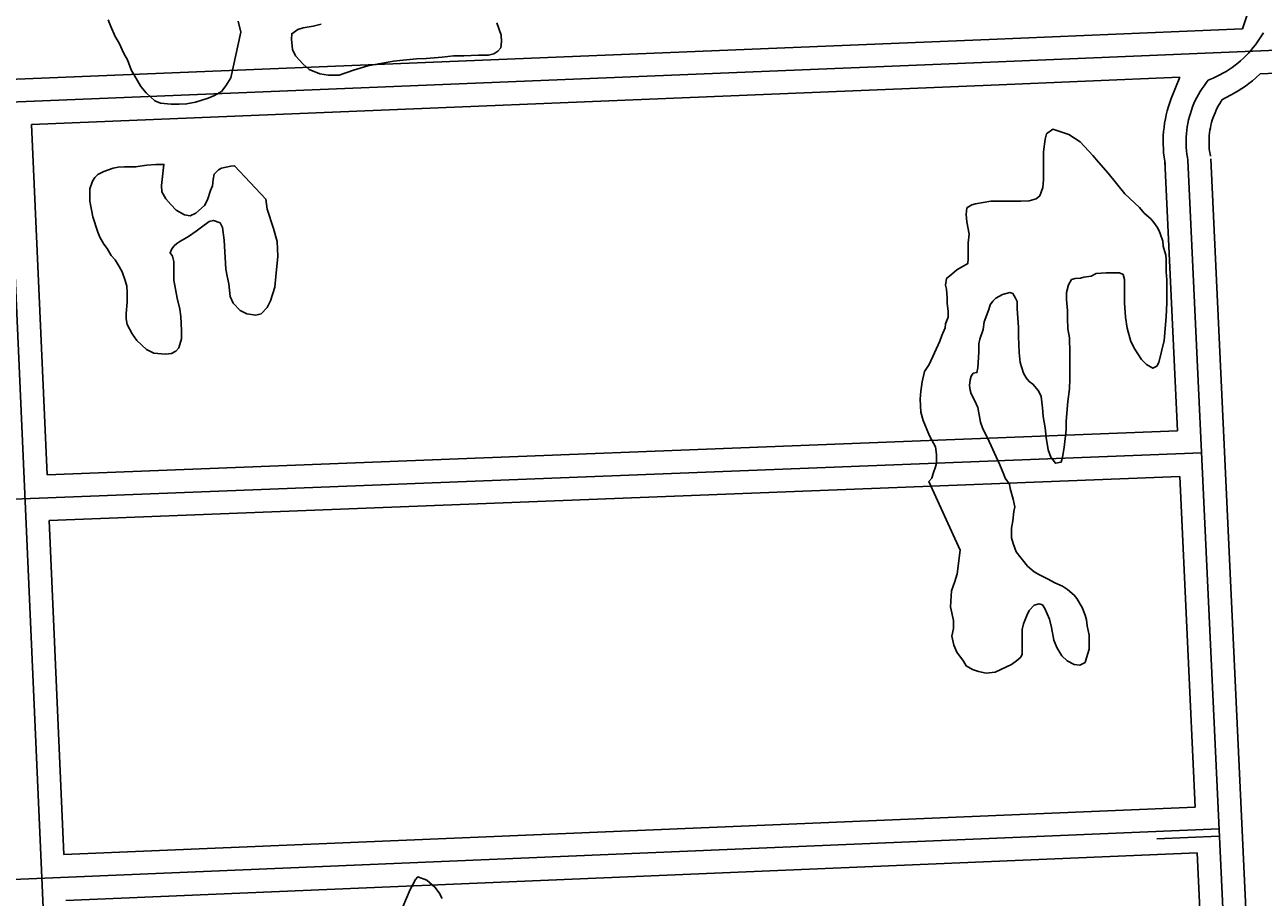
# Model space of a CAD drawing. Extents: x 3313442 to 3351311, y 721974 to 747360.
# Drawn here: x 3331934 to 3332744, y 732820 to 733390 of the extents above; entities that cross this region are included whole.
import ezdxf

# ---------------------------------------------------------------- set-up
doc = ezdxf.new("R2010")
doc.units = 0
doc.layers.add('V-ROAD-CNTR', color=7, linetype='Continuous')
doc.layers.add('V-SITE-VEGE', color=7, linetype='Continuous')

msp = doc.modelspace()

# ---------------------------------------------------------------- linework, layer by layer
at = {"layer": 'V-ROAD-CNTR'}
msp.add_line((3332714.7, 732860.01), (3332674.25, 732858.28), dxfattribs=at)
for points in [[(3332737.68, 733425.23), (3332737.85, 733423.12), (3332737.93, 733421.25), (3332737.95, 733419.4), (3332737.9, 733417.53), (3332737.79, 733415.67), (3332737.62, 733413.82), (3332737.39, 733411.97), (3332737.09, 733410.13), (3332736.74, 733408.3), (3332736.32, 733406.49), (3332735.84, 733404.68), (3332735.3, 733402.9), (3332730.2, 733387.92)], [(3332730.2, 733387.92), (3332564.61, 733380.95), (3331559.62, 733339.94), (3331217.95, 733324.04)], [(3332743.89, 733385.31), (3332742.69, 733383.26), (3332741.42, 733381.26), (3332740.09, 733379.3), (3332738.69, 733377.39), (3332737.22, 733375.53), (3332735.7, 733373.71), (3332734.11, 733371.95), (3332732.47, 733370.25), (3332730.77, 733368.6), (3332729.01, 733367.01), (3332727.2, 733365.48), (3332725.34, 733364.01), (3332723.44, 733362.6), (3332721.48, 733361.26), (3332719.49, 733359.99), (3332717.45, 733358.78), (3332715.37, 733357.65), (3332713.25, 733356.58), (3332711.1, 733355.59), (3332708.91, 733354.67), (3332707.79, 733354.23)], [(3332810.12, 733376.28), (3332565.24, 733365.96), (3331560.27, 733324.96), (3330601.91, 733280.36), (3330227.24, 733256.81)], [(3332810.75, 733361.29), (3332741.84, 733358.39)], [(3332689.29, 733356.18), (3332565.86, 733350.97), (3331938.2, 733325.37)], [(3332689.29, 733356.18), (3332683.61, 733342.24), (3332682.65, 733339.63), (3332681.79, 733336.99), (3332681.01, 733334.31), (3332680.34, 733331.61), (3332679.76, 733328.89), (3332679.28, 733326.15), (3332678.89, 733323.39), (3332678.6, 733320.62), (3332678.42, 733317.85), (3332678.33, 733315.07), (3332678.34, 733312.28), (3332678.45, 733309.5), (3332678.65, 733306.72), (3332678.96, 733303.96), (3332679.36, 733301.24), (3332679.68, 733299.41)], [(3332707.79, 733354.23), (3332706.39, 733352.47), (3332705.05, 733350.66), (3332703.78, 733348.8), (3332702.58, 733346.9), (3332701.44, 733344.96), (3332700.37, 733342.98), (3332699.37, 733340.96), (3332698.45, 733338.91), (3332697.6, 733336.82), (3332696.82, 733334.71), (3332696.12, 733332.57), (3332695.5, 733330.41), (3332694.95, 733328.23), (3332694.49, 733326.03), (3332694.1, 733323.81), (3332693.78, 733321.58), (3332693.55, 733319.34), (3332693.4, 733317.1), (3332693.33, 733314.85), (3332693.34, 733312.6), (3332693.42, 733310.35), (3332693.59, 733308.11), (3332693.84, 733305.87), (3332694.17, 733303.64), (3332694.45, 733302.04)], [(3332741.84, 733358.39), (3332738.9, 733355.72), (3332736.7, 733353.86), (3332734.45, 733352.08), (3332732.13, 733350.37), (3332729.76, 733348.75), (3332727.33, 733347.2), (3332724.86, 733345.74), (3332722.33, 733344.36), (3332716.6, 733341.47)], [(3331922.55, 733339.74), (3332000.04, 731587.76)], [(3332716.88, 733341.38), (3332716.3, 733340.54), (3332715.38, 733339.09), (3332714.52, 733337.61), (3332713.7, 733336.1), (3332712.94, 733334.56), (3332712.24, 733332.99), (3332711.59, 733331.4), (3332711, 733329.79), (3332710.46, 733328.16), (3332709.99, 733326.51), (3332709.57, 733324.84), (3332709.21, 733323.17), (3332708.91, 733321.47), (3332708.68, 733319.77), (3332708.5, 733318.07), (3332708.38, 733316.35), (3332708.33, 733314.63), (3332708.33, 733312.92), (3332708.4, 733311.2), (3332708.53, 733309.49), (3332708.72, 733307.78), (3332708.97, 733306.05), (3332709.22, 733304.67)], [(3331938.2, 733325.37), (3331948.34, 733096.26)], [(3332709.44, 733302.74), (3332752.33, 732386.96)], [(3332679.47, 733301.34), (3332687.72, 733125.09)], [(3332694.45, 733302.04), (3332784.12, 731387.79)], [(3331948.33, 733096.26), (3332687.72, 733125.09)], [(3330349.92, 733018.95), (3332703.42, 733110.69)], [(3331949.66, 733066.29), (3332689.13, 733095.12)], [(3332689.13, 733095.12), (3332699.25, 732879.02)], [(3331949.66, 733066.29), (3331959.32, 732847.95)], [(3332699.25, 732879.02), (3331959.32, 732847.95)], [(3332714.94, 732864.67), (3330477.94, 732770.72)], [(3332700.65, 732849.05), (3331960.64, 732817.98)], [(3332700.65, 732849.05), (3332722.36, 732385.72)]]:
    msp.add_lwpolyline(points, dxfattribs=at)
at = {"layer": 'V-SITE-VEGE'}
for points in [[(3332073.26, 733392.86), (3332075.18, 733385.71), (3332068.54, 733355.75), (3332065.24, 733350.53), (3332062.48, 733346.96), (3332057.81, 733344.22), (3332053.68, 733342.58), (3332045.43, 733339.84), (3332039.66, 733338.75), (3332034.71, 733338.48), (3332029.49, 733338.48), (3332022.62, 733339.32), (3332018.77, 733340.69), (3332013.28, 733345.92), (3332009.71, 733350.05), (3332003.4, 733361.06), (3332000.93, 733367.66), (3331998.46, 733371.78), (3331995.45, 733378.38), (3331992.98, 733382.78), (3331989.96, 733389.39), (3331988.32, 733393.79)], [(3332242.6, 733391.83), (3332245.33, 733383.58), (3332245.6, 733379.46), (3332245.05, 733375.33), (3332243.12, 733373.14), (3332240.65, 733371.49), (3332237.07, 733370.67), (3332230.47, 733370.68), (3332220.85, 733370.14), (3332214.25, 733370.15), (3332206.83, 733369.33), (3332196.38, 733368.52), (3332190.06, 733368.25), (3332181.26, 733367.44), (3332174.94, 733366.62), (3332165.32, 733364.98), (3332158.17, 733363.62), (3332148.82, 733360.88), (3332139.47, 733357.59), (3332132.32, 733357.6), (3332126.82, 733358.43), (3332119.68, 733361.19), (3332115.84, 733364.77), (3332110.89, 733370.27), (3332108.97, 733374.4), (3332108.16, 733381), (3332108.44, 733384.57), (3332112.29, 733387.31), (3332115.86, 733388.41), (3332122.46, 733389.5), (3332127.69, 733390.87)], [(3332620.17, 732972.2), (3332615.46, 732974.57), (3332612.1, 732977.93), (3332608.75, 732983.32), (3332606.73, 732988.03), (3332605.4, 732996.45), (3332604.06, 733001.83), (3332601.04, 733008.9), (3332599.36, 733011.26), (3332597.34, 733011.93), (3332593.97, 733010.93), (3332590.6, 733007.57), (3332589.26, 733004.2), (3332586.89, 732998.82), (3332586.22, 732995.12), (3332586.2, 732978.97), (3332585.19, 732976.95), (3332582.49, 732974.6), (3332579.12, 732972.25), (3332568.35, 732967.22), (3332562.63, 732966.55), (3332557.58, 732967.57), (3332553.55, 732968.92), (3332549.52, 732971.28), (3332547.84, 732974.31), (3332543.47, 732980.37), (3332541.46, 732984.74), (3332540.12, 732990.8), (3332541.13, 732995.85), (3332541.14, 733000.9), (3332539.14, 733009.98), (3332539.82, 733020.41), (3332542.18, 733026.46), (3332543.53, 733031.51), (3332545.57, 733046.98), (3332525.1, 733091.76), (3332527.12, 733094.11), (3332527.8, 733097.14), (3332529.49, 733101.51), (3332530.16, 733103.86), (3332530.17, 733109.58), (3332529.5, 733114.63), (3332525.47, 733121.7), (3332521.45, 733131.8), (3332519.77, 733137.18), (3332519.45, 733145.59), (3332519.79, 733150.98), (3332520.81, 733157.03), (3332522.16, 733163.76), (3332525.19, 733168.46), (3332532.28, 733183.6), (3332533.63, 733187.3), (3332535.65, 733192.34), (3332535.99, 733195.03), (3332537.68, 733199.4), (3332537.68, 733203.1), (3332537.02, 733208.49), (3332537.02, 733211.85), (3332536.69, 733217.57), (3332536.02, 733220.27), (3332536.7, 733224.64), (3332540.07, 733227.33), (3332543.44, 733230.35), (3332550.51, 733234.38), (3332550.85, 733237.41), (3332550.86, 733247.83), (3332551.54, 733253.56), (3332549.87, 733261.63), (3332549.54, 733266.34), (3332549.88, 733270.72), (3332553.24, 733272.73), (3332555.6, 733273.4), (3332565.7, 733275.07), (3332585.21, 733275.05), (3332590.59, 733275.38), (3332595.3, 733276.72), (3332597.66, 733278.73), (3332599.69, 733284.11), (3332600.03, 733289.16), (3332600.05, 733307.33), (3332601.07, 733315.74), (3332602.09, 733319.1), (3332606.12, 733322.12), (3332616.55, 733318.75), (3332623.95, 733314.03), (3332632.35, 733304.93), (3332636.04, 733300.56), (3332642.43, 733293.48), (3332653.18, 733280.01), (3332662.92, 733270.92), (3332665.95, 733267.21), (3332670.32, 733263.51), (3332672.33, 733261.15), (3332674.35, 733258.12), (3332675.69, 733255.76), (3332676.7, 733253.4), (3332678.04, 733249.03), (3332678.37, 733245.66), (3332680.05, 733239.94), (3332680.38, 733236.91), (3332680.37, 733228.84)], [(3332649.75, 733228.2), (3332641, 733228.21), (3332634.61, 733227.89), (3332631.24, 733226.21), (3332626.53, 733225.54), (3332624.18, 733224.87), (3332620.81, 733224.54), (3332618.45, 733223.87), (3332616.43, 733220.51), (3332615.08, 733215.46), (3332615.08, 733210.75), (3332615.74, 733203.68), (3332615.73, 733198.64), (3332616.06, 733191.57), (3332617.06, 733185.85), (3332617.39, 733176.09), (3332617.37, 733158.93), (3332617.03, 733152.54), (3332616, 733144.13), (3332614.98, 733131.35), (3332614.97, 733125.63), (3332613.61, 733114.19), (3332612.6, 733107.8), (3332611.58, 733104.44), (3332607.88, 733103.77), (3332604.86, 733107.81), (3332603.18, 733112.52), (3332601.85, 733120.6), (3332601.18, 733126.99), (3332599.84, 733134.4), (3332599.51, 733140.11), (3332598.51, 733147.52), (3332596.84, 733151.22), (3332593.14, 733155.6), (3332590.79, 733157.28), (3332588.77, 733159.64), (3332587.09, 733162.67), (3332584.75, 733169.74), (3332584.08, 733176.13), (3332583.76, 733186.56), (3332583.76, 733192.62), (3332582.77, 733205.07), (3332582.78, 733209.44), (3332581.77, 733211.8), (3332580.09, 733214.83), (3332578.07, 733215.5), (3332573.36, 733214.16), (3332568.98, 733211.81), (3332566.96, 733209.8), (3332565.28, 733207.45), (3332564.26, 733204.42), (3332561.23, 733196.35), (3332560.55, 733191.3), (3332558.52, 733184.91), (3332557.84, 733181.88), (3332557.84, 733176.5), (3332557.15, 733166.07), (3332556.48, 733163.04), (3332554.12, 733162.71), (3332552.77, 733160.7), (3332552.1, 733158.34), (3332551.76, 733154.64), (3332552.09, 733151.61), (3332552.76, 733149.26), (3332555.11, 733144.54), (3332557.12, 733140.17), (3332558.79, 733130.74), (3332560.47, 733126.37), (3332563.49, 733120.31), (3332571.54, 733102.8), (3332574.23, 733096.41), (3332574.9, 733094.05), (3332577.92, 733090.01), (3332578.25, 733087.32), (3332580.26, 733080.25), (3332581.27, 733075.2), (3332580.59, 733072.17), (3332579.91, 733066.12), (3332579.23, 733061.41), (3332579.23, 733055.02), (3332580.23, 733051.32), (3332582.24, 733045.93), (3332589.63, 733036.5), (3332594, 733032.8), (3332597.36, 733030.77), (3332603.08, 733028.08), (3332607.45, 733025.71), (3332612.49, 733023.35), (3332615.85, 733021.33), (3332620.23, 733017.62), (3332621.91, 733015.27), (3332625.26, 733009.54), (3332627.27, 733004.49), (3332628.28, 733001.46), (3332628.61, 732997.43), (3332629.95, 732991.37), (3332629.94, 732982.28), (3332628.25, 732976.57), (3332627.24, 732973.54), (3332623.87, 732971.86), (3332620.17, 732972.2)], [(3332680.37, 733228.84), (3332680.7, 733223.79), (3332680.68, 733208.65), (3332680.33, 733199.57), (3332678.97, 733184.09), (3332675.58, 733169.63), (3332674.24, 733167.28), (3332671.54, 733165.93), (3332667.51, 733168.29), (3332664.15, 733171.66), (3332659.79, 733178.4), (3332657.1, 733183.45), (3332654.75, 733192.2), (3332653.75, 733199.27), (3332653.09, 733208.69), (3332653.11, 733223.83), (3332652.1, 733227.19), (3332649.75, 733228.2)], [(3332181.15, 732813.8), (3332185.83, 732825.07), (3332189.41, 732831.66), (3332190.79, 732833.31), (3332196.83, 732831.1), (3332202.05, 732826.7), (3332204.8, 732822.84), (3332206.72, 732819.27)]]:
    msp.add_lwpolyline(points, dxfattribs=at)
msp.add_lwpolyline([(3332091.54, 733276.56), (3332092.36, 733269.96), (3332096.46, 733257.31), (3332098.93, 733248.78), (3332099.19, 733239.16), (3332098.07, 733225.97), (3332097.24, 733218.82), (3332094.48, 733210.03), (3332092.28, 733205.63), (3332088.42, 733201.51), (3332084.85, 733200.69), (3332079.08, 733201.53), (3332074.68, 733203.73), (3332070.01, 733208.41), (3332068.1, 733212.81), (3332067.28, 733221.06), (3332066.19, 733226.01), (3332065.37, 733230.68), (3332064.29, 733249.65), (3332063.2, 733257.9), (3332061.56, 733260.92), (3332057.16, 733262.58), (3332054.41, 733261.76), (3332049.46, 733258.19), (3332045.88, 733255.44), (3332040.93, 733252.15), (3332038.18, 733250.51), (3332035.15, 733248.86), (3332033.23, 733247.48), (3332031.57, 733245.84), (3332029.92, 733243.92), (3332028.82, 733241.45), (3332030.46, 733239.24), (3332031.29, 733235.67), (3332031.27, 733223.58), (3332033.46, 733211.75), (3332035.1, 733204.6), (3332035.92, 733199.65), (3332036.18, 733190.58), (3332036.18, 733185.08), (3332034.52, 733179.31), (3332032.59, 733177.12), (3332029.84, 733175.47), (3332025.72, 733175.2), (3332018.29, 733175.76), (3332013.35, 733178.24), (3332007.03, 733184.02), (3332004.02, 733188.42), (3332000.72, 733194.47), (3332000.18, 733198.32), (3332000.18, 733201.62), (3332000.74, 733209.04), (3332000.75, 733215.64), (3332000.48, 733219.49), (3331999.39, 733223.34), (3331997.47, 733228.84), (3331995.55, 733232.41), (3331992.8, 733236.82), (3331990.33, 733239.57), (3331987.59, 733244.24), (3331985.39, 733247), (3331982.93, 733251.67), (3331981.56, 733254.97), (3331978.27, 733264.87), (3331976.35, 733275.05), (3331976.37, 733283.29), (3331978.02, 733288.24), (3331979.67, 733290.71), (3331981.6, 733292.63), (3331985.45, 733294.55), (3331991.5, 733296.74), (3331994.8, 733297.29), (3331998.92, 733297.56), (3332006.35, 733297.55), (3332009.1, 733298.1), (3332013.5, 733298.64), (3332019.54, 733299.19), (3332024.77, 733299.18), (3332023.1, 733285.44), (3332023.37, 733281.31), (3332026.11, 733276.63), (3332029.41, 733273.06), (3332032.7, 733269.2), (3332038.2, 733266.17), (3332042.04, 733265.62), (3332045.62, 733267.27), (3332051.4, 733272.21), (3332053.33, 733276.05), (3332055.26, 733282.1), (3332056.64, 733285.12), (3332056.92, 733289.24), (3332057.74, 733292.82), (3332060.5, 733295.56), (3332062.42, 733296.66), (3332068.47, 733298.03), (3332070.95, 733298.3)], close=True, dxfattribs=at)

doc.saveas('drawing.dxf')
